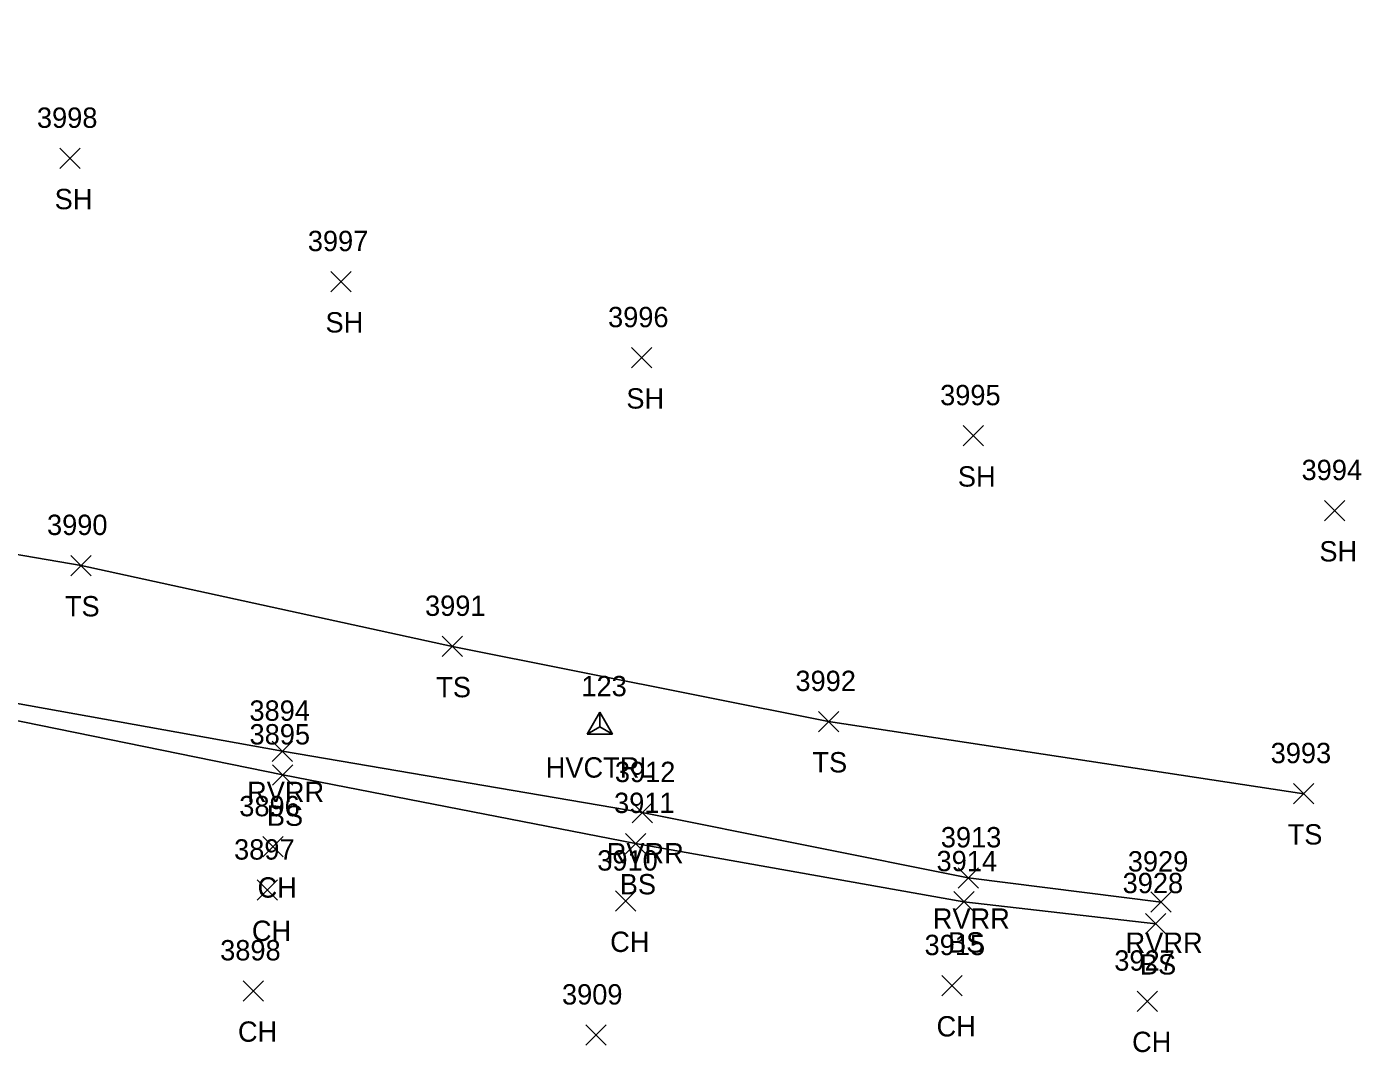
# Model space of a CAD drawing. Extents: x 1647574 to 1652703, y 212895 to 228670.
# Drawn here: x 1649108.2 to 1649239.4, y 227204 to 227304.8 of the extents above; entities that cross this region are included whole.
import ezdxf

# ---------------------------------------------------------------- set-up
doc = ezdxf.new("R2010")
doc.units = 0
for name, color, linetype in [('C_A', 7, 'Continuous'), ('C_I', 7, 'Continuous'), ('CPSM', 7, 'Continuous'), ('L_A', 7, 'Continuous'), ('L_I', 7, 'Continuous'), ('L_TIC', 7, 'Continuous'), ('LAWE', 7, 'Continuous'), ('LELB', 7, 'Continuous')]:
    doc.layers.add(name, color=color, linetype=linetype)

msp = doc.modelspace()

# ---------------------------------------------------------------- linework, layer by layer
at = {"layer": 'CPSM'}
for p, q in [((1649163.29, 227235.25), (1649164.54, 227237.41)), ((1649165.79, 227235.25), (1649164.54, 227237.41)), ((1649164.54, 227235.97), (1649164.54, 227237.41)), ((1649163.29, 227235.25), (1649164.54, 227235.97)), ((1649164.54, 227235.97), (1649164.54, 227235.97)), ((1649164.54, 227235.97), (1649165.79, 227235.25)), ((1649163.29, 227235.25), (1649165.79, 227235.25))]:
    msp.add_line(p, q, dxfattribs=at)
at = {"layer": 'L_TIC'}
for points in [[(1649111.45, 227290.85), (1649113.45, 227292.85)], [(1649113.45, 227290.85), (1649111.45, 227292.85)], [(1649138.09, 227278.73), (1649140.09, 227280.73)], [(1649140.09, 227278.73), (1649138.09, 227280.73)], [(1649167.68, 227271.25), (1649169.68, 227273.25)], [(1649169.68, 227271.25), (1649167.68, 227273.25)], [(1649200.28, 227263.58), (1649202.28, 227265.58)], [(1649202.28, 227263.58), (1649200.28, 227265.58)], [(1649235.83, 227256.22), (1649237.83, 227258.22)], [(1649237.83, 227256.22), (1649235.83, 227258.22)], [(1649112.53, 227250.82), (1649114.53, 227252.82)], [(1649114.53, 227250.82), (1649112.53, 227252.82)], [(1649149.05, 227242.87), (1649151.05, 227244.87)], [(1649151.05, 227242.87), (1649149.05, 227244.87)], [(1649186.05, 227235.48), (1649188.05, 227237.48)], [(1649188.05, 227235.48), (1649186.05, 227237.48)], [(1649132.34, 227232.56), (1649134.34, 227234.56)], [(1649134.34, 227232.56), (1649132.34, 227234.56)], [(1649132.36, 227230.23), (1649134.36, 227232.23)], [(1649134.36, 227230.23), (1649132.36, 227232.23)], [(1649232.79, 227228.39), (1649234.79, 227230.39)], [(1649234.79, 227228.39), (1649232.79, 227230.39)], [(1649167.72, 227226.53), (1649169.72, 227228.53)], [(1649169.72, 227226.53), (1649167.72, 227228.53)], [(1649167.07, 227223.49), (1649169.07, 227225.49)], [(1649169.07, 227223.49), (1649167.07, 227225.49)], [(1649131.4, 227223.17), (1649133.4, 227225.17)], [(1649133.4, 227223.17), (1649131.4, 227225.17)], [(1649199.78, 227220.11), (1649201.78, 227222.11)], [(1649201.78, 227220.11), (1649199.78, 227222.11)], [(1649130.84, 227218.91), (1649132.84, 227220.91)], [(1649132.84, 227218.91), (1649130.84, 227220.91)], [(1649166.08, 227217.83), (1649168.08, 227219.83)], [(1649168.08, 227217.83), (1649166.08, 227219.83)], [(1649199.36, 227217.77), (1649201.36, 227219.77)], [(1649201.36, 227217.77), (1649199.36, 227219.77)], [(1649218.75, 227217.74), (1649220.75, 227219.74)], [(1649220.75, 227217.74), (1649218.75, 227219.74)], [(1649218.23, 227215.61), (1649220.23, 227217.61)], [(1649220.23, 227215.61), (1649218.23, 227217.61)], [(1649129.47, 227209), (1649131.47, 227211)], [(1649131.47, 227209), (1649129.47, 227211)], [(1649198.18, 227209.52), (1649200.18, 227211.52)], [(1649200.18, 227209.52), (1649198.18, 227211.52)], [(1649217.41, 227207.99), (1649219.41, 227209.99)], [(1649219.41, 227207.99), (1649217.41, 227209.99)], [(1649163.18, 227204.66), (1649165.18, 227206.66)], [(1649165.18, 227204.66), (1649163.18, 227206.66)]]:
    msp.add_lwpolyline(points, dxfattribs=at)
at = {"layer": 'LAWE'}
msp.add_lwpolyline([(1648523.62, 227464.44), (1648558.32, 227431.33), (1648577.14, 227410.1), (1648589.54, 227390.22), (1648614.46, 227367.16), (1648643.49, 227349.68), (1648671.91, 227332.59), (1648697.56, 227323.9), (1648718.58, 227316.22), (1648748.46, 227309.79), (1648786.4, 227302.27), (1648830.69, 227294.49), (1648864.9, 227288.6), (1648895.3, 227284.45), (1648918.11, 227285.91), (1648972.01, 227267.7), (1649004.52, 227260.1), (1649036.33, 227254.75), (1649067.75, 227244.93), (1649099.56, 227239.62), (1649133.34, 227233.56), (1649168.72, 227227.53), (1649200.78, 227221.11), (1649219.75, 227218.74)], dxfattribs=at)
at = {"layer": 'LELB'}
for points in [[(1648785.47, 227299.55), (1648829.47, 227290.76), (1648865.22, 227283.83), (1648894.89, 227281.32), (1648915.21, 227276.63), (1648970.74, 227264.41), (1649004.32, 227256.61), (1649035.75, 227252.61), (1649067.45, 227243.57), (1649099.25, 227238.18), (1649133.36, 227231.23), (1649168.07, 227224.49), (1649200.36, 227218.77), (1649219.23, 227216.61)], [(1649056.39, 227296.87), (1649063.57, 227268.56), (1649076.81, 227258.12), (1649113.53, 227251.82), (1649150.05, 227243.87), (1649187.05, 227236.48), (1649233.79, 227229.39)]]:
    msp.add_lwpolyline(points, dxfattribs=at)

# ---------------------------------------------------------------- texts
at = {"layer": 'C_A'}
msp.add_text('HVCTRL', height=2, dxfattribs=at).set_placement((1649159.23, 227230.97))
at = {"layer": 'C_I'}
msp.add_text('123', height=2, dxfattribs=at).set_placement((1649162.74, 227238.97))
at = {"layer": 'L_A'}
for s, p in [('SH', (1649110.93, 227286.85)), ('SH', (1649137.57, 227274.73)), ('SH', (1649167.16, 227267.25)), ('SH', (1649199.76, 227259.58)), ('SH', (1649235.32, 227252.22)), ('TS', (1649111.94, 227246.82)), ('TS', (1649148.46, 227238.87)), ('TS', (1649185.46, 227231.48)), ('RVRR', (1649129.86, 227228.56)), ('BS', (1649131.8, 227226.23)), ('TS', (1649232.2, 227224.39)), ('RVRR', (1649165.23, 227222.53)), ('BS', (1649166.51, 227219.49)), ('CH', (1649130.89, 227219.17)), ('RVRR', (1649197.3, 227216.11)), ('CH', (1649130.33, 227214.91)), ('CH', (1649165.57, 227213.83)), ('BS', (1649198.8, 227213.77)), ('RVRR', (1649216.26, 227213.74)), ('BS', (1649217.67, 227211.61)), ('CH', (1649128.96, 227205)), ('CH', (1649197.67, 227205.52)), ('CH', (1649216.9, 227203.99))]:
    msp.add_text(s, height=2, dxfattribs=at).set_placement(p)
at = {"layer": 'L_I'}
for s, p in [('3998', (1649109.19, 227294.85)), ('3997', (1649135.83, 227282.73)), ('3996', (1649165.36, 227275.25)), ('3995', (1649198.02, 227267.58)), ('3994', (1649233.57, 227260.22)), ('3990', (1649110.18, 227254.82)), ('3991', (1649147.36, 227246.87)), ('3992', (1649183.79, 227239.48)), ('3894', (1649130.09, 227236.56)), ('3895', (1649130.1, 227234.23)), ('3993', (1649230.53, 227232.39)), ('3912', (1649166.03, 227230.53)), ('3896', (1649129.09, 227227.17)), ('3911', (1649165.95, 227227.49)), ('3913', (1649198.09, 227224.11)), ('3897', (1649128.58, 227222.91)), ('3910', (1649164.3, 227221.83)), ('3914', (1649197.67, 227221.77)), ('3929', (1649216.48, 227221.74)), ('3928', (1649215.97, 227219.61)), ('3898', (1649127.21, 227213)), ('3915', (1649196.49, 227213.52)), ('3927', (1649215.15, 227211.99)), ('3909', (1649160.83, 227208.66))]:
    msp.add_text(s, height=2, dxfattribs=at).set_placement(p)

doc.saveas('drawing.dxf')
